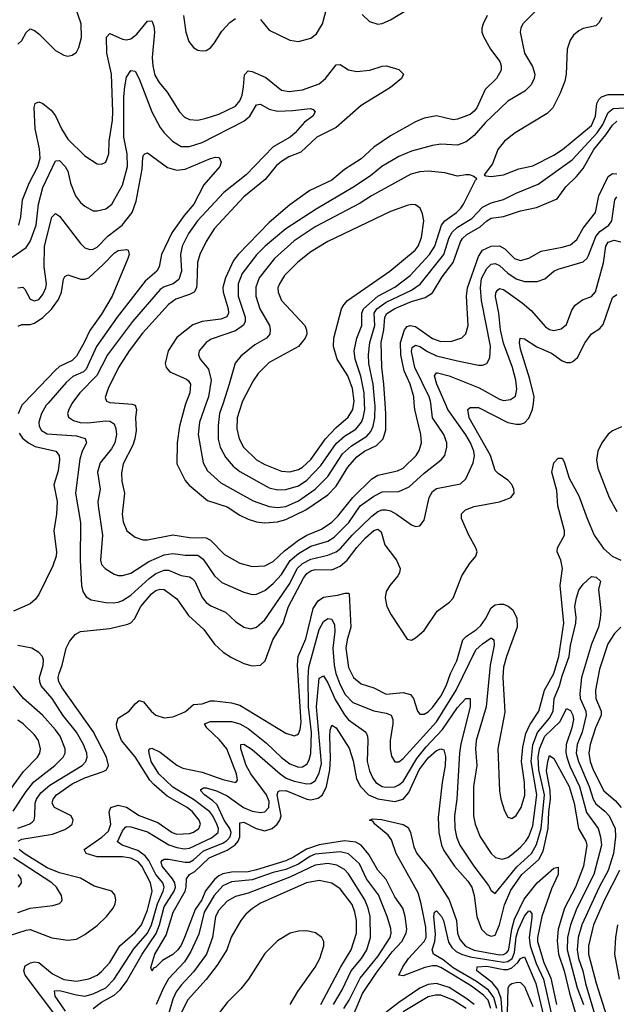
# Model space of a CAD drawing. Header units: inches. Extents: x 1308407 to 1441228, y 959628 to 1036311.
# Tile 661 of 729: x 1422599 to 1425448, y 997131 to 1001830. Entities that reach past the tile are written whole.
import ezdxf

# ---------------------------------------------------------------- set-up
doc = ezdxf.new("R2010")
doc.units = ezdxf.units.IN
doc.header["$MEASUREMENT"] = 0
doc.layers.add('B4020', color=7, linetype='Continuous')
doc.layers.add('B4929', color=7, linetype='Continuous')

msp = doc.modelspace()

# ---------------------------------------------------------------- linework, layer by layer
at = {"layer": 'B4020', "color": 5}
for points, elevation in [([(1422590, 1001712.7), (1422608.8, 1001731.2), (1422630, 1001769.1), (1422650, 1001786.5), (1422670, 1001778.7), (1422690, 1001763), (1422770, 1001683.8), (1422810, 1001661.3), (1422830, 1001656.5), (1422850, 1001660.3), (1422870, 1001675.3), (1422882.4, 1001697.6), (1422894.3, 1001745.7), (1422892.5, 1001810), (1422844.8, 1001950)], 2820), ([(1423750, 1001831.7), (1423790, 1001779.8), (1423890, 1001733.2), (1423930, 1001726.3), (1423990, 1001741.4), (1424017.1, 1001762.9), (1424045.8, 1001810), (1424071.7, 1001910)], 2820), ([(1424234.6, 1001854.6), (1424270, 1001822.3), (1424310, 1001808.9), (1424330, 1001811.4), (1424370, 1001829.2), (1424520, 1001920.1)], 2820), ([(1425081.3, 1001890), (1425002.3, 1001810), (1424992.4, 1001790), (1424989, 1001770), (1425010.2, 1001670), (1425047.5, 1001607.5), (1425059.4, 1001570), (1425056.6, 1001550), (1425041.3, 1001518.7), (1425011.1, 1001488.9), (1424930, 1001440.7), (1424822.2, 1001337.8), (1424770, 1001277.2), (1424732, 1001248), (1424690, 1001231.9), (1424610, 1001236.1), (1424570, 1001229.3), (1424470, 1001202.5), (1424410, 1001177.7), (1424328.5, 1001130), (1424274.9, 1001085.1), (1424190.1, 1001029.9), (1424014.7, 1000925.3), (1423870, 1000832.5), (1423772.2, 1000750), (1423730, 1000707.5), (1423661.2, 1000618.8), (1423641.9, 1000570), (1423642.5, 1000510), (1423676.2, 1000410), (1423675.7, 1000390), (1423667.3, 1000372.7), (1423630, 1000345.8), (1423514.3, 1000305.7), (1423490, 1000289.8), (1423456.9, 1000250), (1423452.6, 1000230), (1423460.8, 1000210), (1423501.7, 1000161.7), (1423512.9, 1000110), (1423500.3, 1000030), (1423489.8, 1000000)], 2840), ([(1422594.6, 1000850), (1422604.4, 1000890), (1422612.1, 1000970), (1422645, 1001050), (1422685.7, 1001130), (1422696.6, 1001170), (1422694.5, 1001214.5), (1422673, 1001310), (1422668.7, 1001411.3), (1422673.6, 1001430), (1422690, 1001437.8), (1422710, 1001430.1), (1422750, 1001398.4), (1422770.7, 1001370.7), (1422799.2, 1001310), (1422830, 1001259.8), (1422910, 1001180.7), (1422970, 1001142.3), (1422990, 1001140.3), (1423010, 1001150.4), (1423025.7, 1001190), (1423026.2, 1001250), (1423042.4, 1001350), (1423044.2, 1001390), (1423038.3, 1001570), (1423016, 1001670), (1423013.9, 1001746.1), (1423030, 1001764.6), (1423090, 1001737), (1423110, 1001733.4), (1423130, 1001738.3), (1423158.6, 1001761.4), (1423210, 1001822.8), (1423230, 1001825.3), (1423239.1, 1001799.1), (1423242.4, 1001770), (1423232.4, 1001650), (1423234.6, 1001610), (1423245.2, 1001565.2), (1423265.2, 1001530), (1423303.7, 1001483.7), (1423362.3, 1001390), (1423385.7, 1001365.7), (1423410, 1001353.5), (1423450, 1001350.9), (1423490, 1001359.5), (1423550, 1001379.3), (1423630, 1001417.6), (1423650, 1001442.7), (1423661.1, 1001470), (1423668.8, 1001510), (1423672.5, 1001567.5), (1423690, 1001586.5), (1423710, 1001583.2), (1423774.3, 1001554.4), (1423850, 1001494.4), (1423886.8, 1001486.8), (1423950, 1001495), (1424030, 1001524.2), (1424059.6, 1001550), (1424110, 1001614.7), (1424130, 1001616.5), (1424170.1, 1001590.1), (1424210, 1001582.3), (1424271.2, 1001588.8), (1424330, 1001608.5), (1424350.2, 1001610.2), (1424410, 1001592), (1424432.2, 1001570), (1424423.1, 1001550), (1424370, 1001506), (1424230, 1001419.9), (1424110, 1001315.2), (1424018.8, 1001270), (1423942.2, 1001197.8), (1423884.9, 1001175.1), (1423850, 1001153.9), (1423826.2, 1001133.8), (1423772, 1001068), (1423670, 1000985), (1423528, 1000832), (1423490, 1000770.8), (1423459.8, 1000710), (1423448, 1000672), (1423445.9, 1000570), (1423443.4, 1000550), (1423433.1, 1000530), (1423410, 1000517.8), (1423344.2, 1000495.9), (1423310, 1000470.4), (1423185.7, 1000334.3), (1423121.5, 1000250), (1423070.6, 1000170), (1423021.6, 1000070), (1423007.6, 1000027.6), (1423013.7, 1000010), (1423030, 1000003), (1423074.9, 1000000)], 2780), ([(1424831.1, 1001850), (1424812.3, 1001810), (1424805.5, 1001790), (1424806.7, 1001770), (1424814.5, 1001750), (1424848.1, 1001690), (1424891.3, 1001630), (1424899.2, 1001610), (1424898.6, 1001590), (1424876.4, 1001550), (1424822.2, 1001497.8), (1424781.9, 1001410), (1424770, 1001394.2), (1424750, 1001377.3), (1424690, 1001354.8), (1424670, 1001352.7), (1424590, 1001371.9), (1424530, 1001360.2), (1424490, 1001342.4), (1424370, 1001275.9), (1424290, 1001221.1), (1424230, 1001166.8), (1424150, 1001114.4), (1424090, 1001063.9), (1423985.4, 1001014.6), (1423890, 1000947.2), (1423790, 1000862.2), (1423641.9, 1000710), (1423619.6, 1000680.4), (1423581.5, 1000598.5), (1423570, 1000552), (1423571.3, 1000530), (1423595.4, 1000450), (1423596.6, 1000430), (1423588.1, 1000411.9), (1423559.8, 1000400.2), (1423470, 1000389.9), (1423426.7, 1000373.3), (1423350, 1000313.2), (1423307.9, 1000250), (1423293.8, 1000190), (1423298, 1000170), (1423316.9, 1000150), (1423395.1, 1000115.1), (1423406, 1000106), (1423414.4, 1000090), (1423411, 1000050), (1423392.5, 1000000)], 2820), ([(1423381.2, 1001850), (1423393.4, 1001770), (1423406.3, 1001726.3), (1423430, 1001696.9), (1423450, 1001685.2), (1423470, 1001681.2), (1423490, 1001683.9), (1423510, 1001696.5), (1423530, 1001720.2), (1423564.2, 1001775.8), (1423602.9, 1001817.1), (1423630, 1001835.5)], 2820), ([(1425378.7, 1001841.3), (1425364.8, 1001815.2), (1425350, 1001801.1), (1425290, 1001788), (1425270, 1001777.6), (1425244.2, 1001755.8), (1425227.8, 1001732.2), (1425213.4, 1001690), (1425209.2, 1001570), (1425202.7, 1001537.3), (1425180.3, 1001479.7), (1425144.4, 1001410), (1425117.5, 1001382.5), (1424964.6, 1001290), (1424914, 1001250), (1424882.8, 1001210), (1424857.1, 1001142.9), (1424818, 1001090), (1424824.9, 1001084.9), (1424850, 1001081.6), (1424909, 1001090), (1424982.4, 1001117.6), (1425050, 1001132.7), (1425150, 1001183), (1425191.8, 1001210), (1425330, 1001325.8), (1425348.6, 1001370), (1425355.5, 1001430), (1425364.9, 1001450), (1425377.5, 1001462.5), (1425410, 1001473.6), (1425510, 1001473.2)], 2860), ([(1422563.3, 1000696.7), (1422630, 1000743), (1422650, 1000771), (1422677.6, 1000850), (1422689.2, 1000950), (1422709.9, 1001030), (1422770, 1001156), (1422790, 1001158), (1422816.3, 1001130), (1422830, 1001106.7), (1422841.6, 1001050), (1422866.4, 1000990), (1422890, 1000958.4), (1422910, 1000940.2), (1422950, 1000918), (1422970, 1000917.2), (1423010, 1000927.3), (1423038.8, 1000950), (1423090, 1001040.2), (1423114.2, 1001130), (1423112.5, 1001190), (1423096.7, 1001270), (1423097.1, 1001462.9), (1423100.6, 1001510), (1423110, 1001555.5), (1423130, 1001588.2), (1423150, 1001583.8), (1423170, 1001547.4), (1423230.1, 1001390), (1423270, 1001316.3), (1423290, 1001289.4), (1423329.4, 1001250), (1423370, 1001224.3), (1423410, 1001225.5), (1423470, 1001244.6), (1423670, 1001345.5), (1423698.3, 1001370), (1423730, 1001423.9), (1423750, 1001427.6), (1423790, 1001402.4), (1423830, 1001393.1), (1423903.7, 1001396.3), (1423987.1, 1001407.1), (1424000.9, 1001400.9), (1424010.3, 1001390.3), (1423999.5, 1001370), (1423958.9, 1001341.1), (1423915, 1001290), (1423890.2, 1001270), (1423810, 1001223.4), (1423681.5, 1001090), (1423574, 1001006), (1423448.3, 1000870), (1423404.9, 1000810), (1423375.9, 1000750), (1423367.4, 1000710), (1423372.1, 1000630), (1423358.9, 1000590), (1423332, 1000570), (1423290, 1000555.9), (1423270, 1000541.8), (1423138.3, 1000390), (1423018.3, 1000230), (1422967.3, 1000132.7), (1422886.2, 1000050), (1422856, 1000010), (1422850.3, 1000000)], 2760), ([(1424295.1, 1000000), (1424287, 1000090), (1424267, 1000190), (1424264.8, 1000230), (1424271.1, 1000290), (1424294.4, 1000370), (1424292.5, 1000430), (1424304.1, 1000450), (1424350, 1000481.4), (1424470, 1000538.6), (1424512, 1000568), (1424624.6, 1000710), (1424650.8, 1000790), (1424664.3, 1000815.7), (1424690, 1000839.7), (1424758, 1000882), (1424810, 1000935.3), (1424850, 1000955.3), (1424910, 1000971.4), (1424970, 1001001.9), (1425075.1, 1001044.9), (1425238.2, 1001161.8), (1425356.6, 1001290), (1425384, 1001330), (1425410, 1001387), (1425433.4, 1001406.6), (1425490, 1001410.1)], 2840), ([(1424345, 1000000), (1424338.8, 1000090), (1424328, 1000172), (1424326.2, 1000290), (1424338.8, 1000350), (1424342.7, 1000410), (1424352.2, 1000427.8), (1424390, 1000451.7), (1424470, 1000484.4), (1424535.3, 1000504.7), (1424570, 1000526.2), (1424617.1, 1000602.9), (1424669.1, 1000670.9), (1424704.1, 1000770), (1424714, 1000786), (1424735.1, 1000804.9), (1424797.9, 1000842.1), (1424830, 1000870.5), (1424850, 1000882.4), (1424910, 1000891.2), (1424990, 1000918.3), (1425066.6, 1000933.4), (1425165.1, 1000974.9), (1425207.1, 1001032.9), (1425258.4, 1001081.6), (1425290, 1001119.3), (1425340.3, 1001210), (1425399, 1001281), (1425430, 1001326.9), (1425450, 1001345.4)], 2820), ([(1422590, 1000551.1), (1422613.7, 1000553.7), (1422624, 1000544), (1422650, 1000496.5), (1422670, 1000488.8), (1422690, 1000494.5), (1422710, 1000518), (1422724.2, 1000550), (1422727.4, 1000570), (1422716.3, 1000650), (1422717.9, 1000750), (1422752.4, 1000887.6), (1422770, 1000904.9), (1422790, 1000892.3), (1422890, 1000761.2), (1422910, 1000741.5), (1422933.6, 1000733.6), (1422950, 1000735.1), (1422970, 1000745.1), (1423021.2, 1000798.8), (1423088.8, 1000850), (1423135.9, 1000910), (1423155.7, 1000964.3), (1423183.5, 1001116.5), (1423187.6, 1001172.4), (1423190, 1001184), (1423197.2, 1001190), (1423210, 1001194.9), (1423305, 1001125), (1423350, 1001111.3), (1423390, 1001116.4), (1423510, 1001168.2), (1423533.6, 1001173.6), (1423552.1, 1001172), (1423562, 1001150), (1423554.9, 1001130), (1423478.6, 1001041.4), (1423431.6, 1000950), (1423384.6, 1000895.4), (1423326.6, 1000813.4), (1423275.8, 1000710), (1423266.1, 1000650), (1423254.6, 1000630), (1423197.9, 1000582.1), (1423065.5, 1000410), (1422966.1, 1000270), (1422917.5, 1000162.5), (1422904.1, 1000150), (1422853.6, 1000126.4), (1422821.8, 1000098.2), (1422735.3, 1000000)], 2740), ([(1424245.8, 1000000), (1424244, 1000050), (1424228.5, 1000128.5), (1424200.5, 1000210), (1424195.9, 1000250), (1424208.7, 1000310), (1424232.5, 1000370), (1424232.6, 1000430), (1424240.7, 1000450), (1424310, 1000510.4), (1424390, 1000554.1), (1424463.2, 1000610), (1424555.5, 1000710), (1424581, 1000750), (1424614, 1000850), (1424630.2, 1000869.8), (1424685.6, 1000910), (1424706.3, 1000930), (1424718.8, 1000950), (1424775.1, 1001064.9), (1424782, 1001070), (1424764.1, 1001084.1), (1424749.6, 1001089.6), (1424730, 1001089.7), (1424690, 1001082.7), (1424630, 1001099.4), (1424550, 1001106.5), (1424510, 1001103.8), (1424467.3, 1001092.7), (1424278.8, 1000990), (1424225, 1000955), (1424010, 1000841.3), (1423910, 1000774.8), (1423816.8, 1000690), (1423742.1, 1000597.9), (1423726.5, 1000553.5), (1423726.5, 1000510), (1423746.3, 1000450), (1423791.4, 1000370), (1423796.1, 1000350), (1423793.8, 1000330), (1423777.6, 1000310), (1423722.4, 1000277.6), (1423655.5, 1000224.5), (1423628.5, 1000191.5), (1423600.3, 1000090), (1423570.4, 1000000)], 2860), ([(1424483.5, 1000000), (1424480.7, 1000030), (1424463.2, 1000090), (1424435, 1000155), (1424419.4, 1000230), (1424417.9, 1000290), (1424436.6, 1000350), (1424450, 1000365.5), (1424464, 1000370), (1424490, 1000366.3), (1424570, 1000308.3), (1424610, 1000294.7), (1424663.4, 1000296.6), (1424710, 1000312.2), (1424730, 1000330.4), (1424740.8, 1000370), (1424732.1, 1000510), (1424737.1, 1000550), (1424790, 1000700.1), (1424809.9, 1000730), (1424850, 1000749.4), (1424890.6, 1000750.6), (1424916.7, 1000736.7), (1424962.2, 1000690), (1424990, 1000680.9), (1425030, 1000692), (1425090, 1000726.1), (1425190, 1000744.5), (1425230, 1000756.4), (1425259.2, 1000780.8), (1425290, 1000834.8), (1425348.8, 1000910), (1425364.8, 1000990), (1425410, 1001081.4), (1425430, 1001096.6), (1425450, 1001095.2)], 2780), ([(1424562.7, 1000000), (1424561.6, 1000010), (1424555.3, 1000030), (1424486.5, 1000170), (1424470, 1000246.6), (1424474, 1000266), (1424490, 1000276.4), (1424510, 1000270.1), (1424546.1, 1000246.1), (1424590, 1000226.2), (1424690, 1000201.9), (1424790, 1000181.9), (1424810, 1000181.6), (1424830, 1000188.9), (1424843.8, 1000216.2), (1424847.3, 1000272.7), (1424805, 1000490), (1424799.9, 1000550), (1424805, 1000595), (1424830, 1000642.8), (1424850, 1000663.2), (1424870, 1000667.1), (1424890, 1000657.1), (1424930, 1000620.3), (1424970, 1000593), (1425010, 1000580.1), (1425070, 1000580.5), (1425106.7, 1000593.3), (1425149.8, 1000630), (1425170, 1000640.1), (1425290, 1000674.8), (1425308.6, 1000691.4), (1425315.6, 1000704.4), (1425350, 1000795.3), (1425370, 1000818.5), (1425411.9, 1000850), (1425426.4, 1000870), (1425440.5, 1000970), (1425450, 1000985.2)], 2760), ([(1424194.3, 1000000), (1424195.8, 1000010), (1424188.8, 1000070), (1424166.2, 1000130), (1424115.4, 1000210), (1424097.5, 1000270), (1424099.3, 1000310), (1424136.3, 1000450), (1424146.5, 1000470), (1424165.3, 1000490), (1424367.4, 1000630), (1424487.3, 1000730), (1424502.1, 1000750), (1424517.3, 1000790), (1424528.8, 1000870), (1424523, 1000903), (1424511, 1000930), (1424490, 1000946), (1424470, 1000948.7), (1424450, 1000944.1), (1424370, 1000914.3), (1424070, 1000771.1), (1423990, 1000721.5), (1423927.5, 1000672.5), (1423863.9, 1000610), (1423839.4, 1000570), (1423832.7, 1000550), (1423832.8, 1000530), (1423850.1, 1000490.1), (1423960.3, 1000370), (1423968.9, 1000350), (1423970.3, 1000330), (1423962.6, 1000310), (1423930.3, 1000270), (1423790, 1000194.6), (1423738.1, 1000141.9), (1423713.5, 1000106.5), (1423663.8, 1000010), (1423660.6, 1000000)], 2880), ([(1424630.5, 1000000), (1424591.9, 1000090), (1424580.2, 1000130), (1424590, 1000144.7), (1424595, 1000144.9), (1424649.9, 1000130.1), (1424793.4, 1000073.4), (1424890, 1000018.4), (1424910, 1000012.5), (1424943.1, 1000016.9), (1424966.2, 1000033.8), (1424973.8, 1000066.2), (1424968.1, 1000110), (1424951.8, 1000170), (1424910, 1000285.8), (1424895.7, 1000350), (1424886.5, 1000430), (1424871.4, 1000508.6), (1424873.5, 1000526.5), (1424880.6, 1000539.4), (1424890, 1000547.8), (1424910, 1000542.2), (1424998.6, 1000478.6), (1425041.9, 1000441.9), (1425110, 1000363.8), (1425130, 1000352), (1425150, 1000347), (1425185, 1000355), (1425210, 1000376), (1425235.9, 1000444.1), (1425251.7, 1000468.3), (1425286.5, 1000493.5), (1425330, 1000508.3), (1425348.8, 1000531.2), (1425387.2, 1000670), (1425398.7, 1000750), (1425410, 1000768.6), (1425437.3, 1000777.3), (1425470.6, 1000770.6)], 2740), ([(1422592.6, 1000367.4), (1422610, 1000375.1), (1422650, 1000375.7), (1422670, 1000382.1), (1422710.5, 1000409.5), (1422751.2, 1000448.8), (1422784.6, 1000495.4), (1422799.2, 1000530), (1422808.2, 1000591.8), (1422814.9, 1000605.1), (1422830, 1000613.1), (1422891, 1000591), (1422910, 1000591), (1422930, 1000598.5), (1422998.7, 1000661.3), (1423050, 1000716.5), (1423070, 1000728.9), (1423110, 1000733.4), (1423118, 1000730), (1423121.6, 1000710), (1423116.1, 1000690), (1423041.1, 1000510), (1422990, 1000425.2), (1422933.6, 1000346.4), (1422907.8, 1000290), (1422870, 1000224.2), (1422850, 1000203.6), (1422790, 1000174.9), (1422770, 1000157.6), (1422619.7, 1000000)], 2720), ([(1425052.6, 1000000), (1425056.4, 1000030), (1425035.2, 1000115.2), (1424990, 1000258.4), (1424985.9, 1000290), (1424989.8, 1000310.2), (1425010, 1000306.7), (1425068.2, 1000268.2), (1425138.4, 1000238.4), (1425190, 1000202.3), (1425210, 1000194.2), (1425230, 1000193.8), (1425241.4, 1000198.6), (1425262.2, 1000217.8), (1425299.2, 1000290), (1425329, 1000331), (1425370, 1000356.9), (1425384.9, 1000375.1), (1425430, 1000504.9), (1425450, 1000518.9)], 2720)]:
    msp.add_lwpolyline(points, dxfattribs=dict(at, elevation=elevation))
at = {"layer": 'B4929', "color": 5}
for points, elevation in [([(1422619.7, 1000000), (1422610.2, 999990), (1422591.7, 999948.3)], 2720), ([(1422592.6, 997910), (1422610, 997919.2), (1422756.5, 997943.5), (1422814.9, 997965.1), (1422839.2, 997980.8), (1422849.8, 997990), (1422854.6, 998010), (1422845.3, 998030), (1422764.9, 998070), (1422754.6, 998090), (1422759.4, 998110), (1422775.4, 998130), (1422850, 998182.6), (1422910, 998211.7), (1422998.7, 998241.3), (1423013.2, 998250), (1423023, 998270), (1423013.8, 998310), (1422950, 998432.2), (1422801.6, 998641.6), (1422786.6, 998670), (1422783.8, 998690), (1422787.7, 998710), (1422802.2, 998750), (1422820.8, 998830), (1422837.6, 998862.4), (1422864.8, 998895.2), (1422890, 998910.6), (1423030, 998924.6), (1423115.7, 998944.3), (1423130, 998952), (1423147.5, 998970), (1423177.9, 999030), (1423228.2, 999090), (1423250, 999105.6), (1423270, 999112.6), (1423290, 999111.3), (1423350, 999066.5), (1423405.8, 998985.8), (1423479.1, 998919.1), (1423530, 998850.2), (1423571.5, 998811.5), (1423610, 998786.7), (1423670, 998757.5), (1423710, 998746), (1423750, 998749.3), (1423772.2, 998770), (1423808.2, 998870), (1423857.8, 998950), (1423883.4, 999030), (1423954.7, 999165.3), (1423970, 999186.6), (1423990, 999199.9), (1424010, 999206.1), (1424090, 999204.7), (1424130, 999222.4), (1424163.1, 999250), (1424208.5, 999311.5), (1424250, 999356.9), (1424290, 999392), (1424310, 999398), (1424325.3, 999385.3), (1424343, 999323), (1424399.4, 999250), (1424416.3, 999210), (1424413.2, 999190), (1424405, 999175), (1424367.1, 999130), (1424350, 999101.6), (1424344.8, 999070), (1424351.8, 999030), (1424372.7, 998990), (1424450, 998874), (1424470, 998869.1), (1424490, 998879.6), (1424530, 998915.2), (1424592.5, 999007.5), (1424652.1, 999050), (1424670, 999069), (1424710, 999175.8), (1424746.5, 999233.5), (1424777.2, 999270), (1424783.1, 999290), (1424776.8, 999310), (1424743.4, 999370), (1424709.8, 999450), (1424708.4, 999471.6), (1424727.8, 999490), (1424770, 999506.2), (1424890, 999529), (1424920.4, 999539.6), (1424944.7, 999550), (1424959.8, 999570), (1424958.8, 999590), (1424950, 999611), (1424930, 999632.7), (1424883.8, 999663.8), (1424870, 999679.1), (1424847.7, 999750), (1424746.2, 999930), (1424738.7, 999970), (1424750, 999978.5), (1424790, 999978.6), (1424930, 999907.4), (1424970, 999898.9), (1424990, 999899.3), (1425010, 999906.7), (1425030, 999928), (1425048.8, 999970), (1425052.6, 1000000)], 2720), ([(1422735.3, 1000000), (1422726.4, 999990), (1422703.5, 999950), (1422690.1, 999910), (1422691.9, 999890), (1422703.2, 999870), (1422730, 999853.7), (1422870, 999844.5), (1422911.3, 999831.3), (1422917.2, 999817.2), (1422918.3, 999810), (1422897.3, 999770), (1422886.7, 999733.4), (1422865.1, 999570), (1422889.6, 999430), (1422888.8, 999250), (1422894.8, 999130), (1422901.4, 999101.4), (1422916.3, 999076.3), (1422941.2, 999061.2), (1423010, 999048.2), (1423046.7, 999046.7), (1423070, 999050.7), (1423090, 999058.4), (1423130, 999084.2), (1423217, 999163), (1423250, 999187.1), (1423290, 999202.9), (1423310, 999202.5), (1423370, 999177.9), (1423410, 999171.2), (1423423.4, 999163.4), (1423435.1, 999150), (1423470, 999073), (1423490, 999047.8), (1423512.4, 999032.4), (1423582.8, 999002.8), (1423630, 998957.1), (1423670, 998930.2), (1423703.5, 998923.5), (1423730, 998930.2), (1423770, 998965.5), (1423890, 999138.4), (1423924.1, 999210), (1423950, 999235.4), (1423990, 999255.9), (1424070, 999273.9), (1424110, 999289.7), (1424132.6, 999307.4), (1424186.8, 999370), (1424280.2, 999459.8), (1424310, 999482.2), (1424330, 999490.5), (1424350, 999491.4), (1424370, 999485.4), (1424399.1, 999470), (1424470, 999419.3), (1424490, 999410.6), (1424510, 999414.8), (1424530, 999441), (1424554.4, 999550), (1424570, 999577.7), (1424590, 999592.5), (1424704.4, 999615.6), (1424730, 999638), (1424765, 999715), (1424770.8, 999749.2), (1424768, 999770), (1424752.3, 999810), (1424730, 999849.3), (1424643.4, 999970), (1424630.5, 1000000)], 2740), ([(1422850.3, 1000000), (1422833.2, 999970), (1422828.2, 999950), (1422833.1, 999933.1), (1422856.7, 999916.7), (1422888.3, 999908.3), (1422925.5, 999905.5), (1423010, 999915.2), (1423030, 999913.4), (1423050, 999901.3), (1423059, 999879), (1423061.5, 999850), (1423053.6, 999810), (1423037.8, 999782.2), (1422984.3, 999715.7), (1422971.2, 999670), (1422984.2, 999590), (1422973.2, 999530), (1422973.9, 999510), (1422995.2, 999370), (1422985, 999250), (1422990.1, 999230.1), (1423008, 999210), (1423050, 999184.1), (1423070, 999177.6), (1423090, 999177.2), (1423130, 999188.4), (1423216.2, 999243.8), (1423290, 999276.2), (1423330, 999282.9), (1423390, 999274.4), (1423450, 999274.2), (1423475.8, 999255.8), (1423530, 999175.6), (1423564.4, 999144.4), (1423670, 999097.3), (1423710, 999087.3), (1423730, 999088), (1423770, 999105), (1423810, 999139.1), (1423850, 999182.5), (1423891.2, 999248.8), (1423930, 999283.1), (1423990, 999316.7), (1424070, 999340.7), (1424100.4, 999359.6), (1424171.1, 999430), (1424225.4, 999510), (1424290, 999556.4), (1424330, 999577.2), (1424410, 999578), (1424459.3, 999600.7), (1424530, 999666.3), (1424612.7, 999730), (1424629.3, 999750.7), (1424639.5, 999790), (1424638.8, 999810), (1424624.7, 999850), (1424570.4, 999930), (1424562.7, 1000000)], 2760), ([(1423074.9, 1000000), (1423135.9, 999995.9), (1423150.2, 999990), (1423157.5, 999970), (1423152.2, 999930), (1423154.8, 999870), (1423149.2, 999830), (1423139.9, 999800.1), (1423094, 999710), (1423085.3, 999665.3), (1423087.5, 999627.5), (1423099.8, 999570), (1423088.1, 999470), (1423092.8, 999432.8), (1423110.8, 999390.8), (1423150, 999360.2), (1423187.1, 999347.1), (1423210, 999347.2), (1423330, 999372.1), (1423410, 999359.4), (1423490, 999356.8), (1423510, 999345.3), (1423577.1, 999277.1), (1423650, 999237), (1423710, 999219.8), (1423770, 999223.3), (1423810, 999244.3), (1423864.3, 999295.7), (1423930, 999346.1), (1423970, 999369.5), (1424041, 999399), (1424090, 999432.2), (1424119.1, 999460.9), (1424190, 999550.4), (1424280.5, 999639.5), (1424310, 999655.6), (1424403.6, 999676.4), (1424430.8, 999689.2), (1424492.1, 999750), (1424506.8, 999773.2), (1424518.1, 999810), (1424514.4, 999850), (1424486.2, 999970), (1424483.5, 1000000)], 2780), ([(1423392.5, 1000000), (1423388.8, 999990), (1423362.1, 999890), (1423351.2, 999810), (1423350.2, 999710), (1423390.1, 999630), (1423408.3, 999608.3), (1423496, 999536), (1423590, 999504.4), (1423650, 999465.6), (1423690, 999446.1), (1423730, 999433.4), (1423770, 999429.1), (1423830, 999433.9), (1423870, 999444.2), (1423965.7, 999490), (1424070, 999562.2), (1424110, 999604.4), (1424165.8, 999694.3), (1424210, 999743.9), (1424246.5, 999770), (1424302.7, 999797.3), (1424335.6, 999830), (1424347.7, 999872.3), (1424348.3, 999950), (1424345, 1000000)], 2820), ([(1423489.8, 1000000), (1423458.2, 999910), (1423451.1, 999850), (1423475.7, 999715.7), (1423496.9, 999676.9), (1423559.3, 999619.3), (1423714.2, 999534.2), (1423790, 999505.9), (1423830, 999502), (1423870, 999507.1), (1423930, 999534.2), (1424009.5, 999590), (1424070, 999649.1), (1424141.2, 999758.8), (1424184, 999796), (1424257.7, 999842.3), (1424275.5, 999864.5), (1424287.1, 999890), (1424295.4, 999930), (1424296, 999990), (1424295.1, 1000000)], 2840), ([(1423570.4, 1000000), (1423553.8, 999950), (1423546.9, 999893.1), (1423547.3, 999827.3), (1423556.8, 999790), (1423582.8, 999742.8), (1423619.4, 999699.4), (1423650, 999674.1), (1423790, 999596.1), (1423830, 999586), (1423870, 999588.4), (1423930, 999605.5), (1423970, 999631.7), (1424037.4, 999702.6), (1424110, 999808), (1424150, 999842.1), (1424204, 999876), (1424231.4, 999908.6), (1424240.1, 999930), (1424246.9, 999970), (1424245.8, 1000000)], 2860), ([(1423660.6, 1000000), (1423638, 999930), (1423636.9, 999876.9), (1423647.8, 999830), (1423667.6, 999790), (1423730.2, 999730), (1423770, 999706.7), (1423850, 999675), (1423890, 999672.3), (1423930, 999682.7), (1423950, 999694.3), (1423990, 999731.4), (1424059.1, 999830), (1424110, 999883), (1424167.5, 999932.5), (1424189.9, 999970.1), (1424194.3, 1000000)], 2880), ([(1425473.2, 999886.8), (1425430, 999868.2), (1425410, 999852.3), (1425379.4, 999810), (1425359.6, 999770), (1425354.4, 999730), (1425360.8, 999690), (1425413.9, 999550), (1425450, 999482.2)], 2720), ([(1422596.7, 999856.7), (1422612.7, 999832.7), (1422641.4, 999810), (1422673.3, 999793.3), (1422771.5, 999771.5), (1422788.1, 999750), (1422789.5, 999730), (1422783.6, 999676.4), (1422762.2, 999610), (1422778.5, 999530), (1422775, 999470), (1422762.5, 999390), (1422775.1, 999290), (1422774, 999270), (1422757.2, 999222.8), (1422690, 999086.6), (1422675.1, 999064.9), (1422650, 999042.4), (1422570, 999007.4)], 2720), ([(1422777.1, 997070), (1422625.3, 997270), (1422619.2, 997290), (1422625.9, 997314.1), (1422650.7, 997329.3), (1422670, 997333.1), (1422690, 997330.1), (1422756.3, 997276.3), (1422810, 997249.5), (1422870, 997241.1), (1422930, 997252.4), (1422970, 997269.6), (1422990, 997286.6), (1423030.3, 997330), (1423077.1, 997410), (1423150, 997473.6), (1423180.7, 997510), (1423210, 997579.2), (1423232.3, 997670), (1423223.9, 997710), (1423182.6, 997790), (1423164.6, 997810), (1423130, 997828.2), (1423090, 997834.4), (1422970, 997834.5), (1422916.5, 997850), (1422907, 997870), (1422992.2, 997927.8), (1423022.7, 997957.3), (1423035.1, 997990), (1423026.3, 998050), (1423034.8, 998070), (1423070, 998081.5), (1423110, 998072), (1423170, 998031.6), (1423259.1, 997999.1), (1423327, 997950), (1423350, 997942.3), (1423410, 997945.7), (1423430, 997952.6), (1423454.9, 997970), (1423462.1, 997990), (1423456.6, 998010), (1423424.6, 998050), (1423399.3, 998070), (1423303.8, 998123.8), (1423239.3, 998179.3), (1423221.2, 998201.2), (1423151.4, 998311.4), (1423085.6, 998390), (1423063.9, 998450), (1423061.2, 998470), (1423070, 998496), (1423121.7, 998530), (1423150, 998564.9), (1423170, 998580.3), (1423190, 998574), (1423226.8, 998530), (1423250, 998511.5), (1423290, 998498.1), (1423330, 998502.2), (1423370, 998518.7), (1423391.1, 998528.9), (1423430, 998562.2), (1423470, 998564.7), (1423510, 998578.4), (1423530, 998579.2), (1423610, 998570.1), (1423650, 998558.6), (1423870, 998424.1), (1423910, 998411.9), (1423922.4, 998417.6), (1423930, 998422.4), (1423937.9, 998442.1), (1423942.8, 998477.2), (1423926.2, 998750), (1423929.2, 998790), (1423965.1, 998874.9), (1424000.7, 999019.3), (1424024, 999056), (1424050, 999074.4), (1424117.1, 999082.9), (1424153.3, 999093.3), (1424170, 999093.5), (1424172.7, 999090), (1424180.2, 998930), (1424162.5, 998870), (1424156.6, 998830), (1424170, 998738.7), (1424193.5, 998690), (1424230, 998659.5), (1424290, 998640.4), (1424350, 998611.7), (1424430, 998618.8), (1424464.9, 998610), (1424479.5, 998590), (1424498.4, 998530), (1424510, 998515.8), (1424515.3, 998515.3), (1424530, 998516.1), (1424550, 998527.3), (1424570, 998546.9), (1424610, 998601.2), (1424635.6, 998650), (1424655.9, 998710), (1424687, 998770), (1424716.1, 998870), (1424732.2, 998887.8), (1424780.8, 998919.2), (1424801.6, 998938.4), (1424823.1, 998970), (1424850, 999023.5), (1424870, 999036.6), (1424890, 999041.3), (1424910, 999039.8), (1424931.5, 999031.5), (1424954.1, 999014.1), (1424974, 998974), (1424975.5, 998930), (1424923.4, 998790), (1424910, 998739.5), (1424907.1, 998690), (1424915.6, 998524.4), (1424882.5, 998350), (1424890.2, 998150), (1424897.2, 998110), (1424913.6, 998053.6), (1424930, 998024.4), (1424950, 998017.6), (1424970, 998032), (1424994.4, 998070), (1425010.7, 998129.3), (1425010.3, 998189.7), (1424996.2, 998290), (1425002.3, 998357.7), (1425016.2, 998423.8), (1425035.1, 998464.9), (1425078.5, 998530), (1425106.1, 998630), (1425150, 998710.2), (1425174, 998790), (1425198, 998950), (1425180.9, 999130), (1425191.4, 999210), (1425183, 999250), (1425166, 999290), (1425167.7, 999310), (1425200.3, 999370), (1425201.5, 999390), (1425169.2, 999510), (1425163.5, 999583.5), (1425139.8, 999670), (1425150, 999714.4), (1425170, 999737.6), (1425177.6, 999737.6), (1425190, 999737.1), (1425199.8, 999719.8), (1425222.7, 999642.7), (1425270, 999558.2), (1425308.6, 999450), (1425343.3, 999370), (1425386.7, 999306.7), (1425429, 999269), (1425470, 999251)], 2680), ([(1422818.4, 997098.4), (1422769.5, 997170), (1422765.6, 997194.4), (1422790, 997196.7), (1422870, 997175.1), (1422910, 997170.1), (1422950, 997180.2), (1423010, 997209.7), (1423049.9, 997250), (1423144.3, 997395.7), (1423209.2, 997470.8), (1423228.7, 997510), (1423257.2, 997610), (1423285.1, 997670), (1423289.6, 997690), (1423283.1, 997710), (1423250, 997750.3), (1423216.3, 997816.3), (1423199.2, 997839.2), (1423164.1, 997864.1), (1423088.2, 997890), (1423066.9, 997906.9), (1423090, 997958.8), (1423104.2, 997975.8), (1423110, 997980.1), (1423130, 997978.1), (1423210, 997953.5), (1423312.2, 997892.2), (1423350, 997878.6), (1423386.7, 997873.3), (1423410, 997876.1), (1423515, 997925), (1423546.3, 997950), (1423548.3, 997970), (1423541.4, 997990), (1423522.3, 998030), (1423507.2, 998050), (1423430, 998108.9), (1423330, 998166.5), (1423263.6, 998230), (1423227.1, 998290), (1423216.8, 998330), (1423216.6, 998343.4), (1423221.2, 998350), (1423230, 998352.7), (1423270, 998334.6), (1423350, 998271.8), (1423378.1, 998258.1), (1423470, 998238.3), (1423570, 998203.9), (1423631.3, 998188.7), (1423639.1, 998201), (1423634.4, 998230), (1423587.8, 998350), (1423553.4, 998393.4), (1423492.4, 998450), (1423482, 998470), (1423510, 998480.2), (1423610, 998480.5), (1423650, 998470.1), (1423690, 998447.2), (1423777.7, 998377.7), (1423850, 998308.1), (1423890, 998279.1), (1423930, 998262.7), (1423950, 998264.1), (1423970, 998276.8), (1423982.1, 998297.9), (1423990, 998328.2), (1423992.5, 998427.5), (1423978, 998550), (1423976.4, 998690), (1423979.9, 998739.9), (1424030, 998919.7), (1424050, 998958.3), (1424070, 998972.4), (1424090, 998969), (1424102, 998942), (1424104.4, 998910), (1424095.3, 998830), (1424100.8, 998750), (1424108.5, 998710), (1424130, 998655.9), (1424153.6, 998610), (1424190, 998571), (1424290, 998532.1), (1424350, 998519.8), (1424372.8, 998510), (1424381.4, 998490), (1424381.8, 998470), (1424367.9, 998390), (1424367.6, 998350), (1424374.5, 998314.5), (1424390, 998288), (1424410, 998288.5), (1424430, 998304.6), (1424590, 998478.6), (1424682.8, 998630), (1424777.9, 998822.1), (1424810, 998851.6), (1424850, 998879.3), (1424863.6, 998870), (1424864.3, 998844.3), (1424845.5, 998750), (1424826.4, 998550), (1424778.9, 998390), (1424776.3, 998350), (1424782.2, 998270), (1424766.7, 998170), (1424766, 998030), (1424774.7, 997990), (1424798.5, 997930), (1424850, 997850.2), (1424871.9, 997831.9), (1424903.4, 997823.4), (1424930, 997831.5), (1424950, 997845.8), (1424990, 997879.9), (1425016.8, 997910), (1425030, 997931.6), (1425050, 997982.9), (1425069, 998130), (1425040.9, 998290), (1425050.1, 998369.9), (1425072.7, 998427.3), (1425130, 998496.9), (1425146.9, 998530), (1425151.9, 998590), (1425177.2, 998650), (1425190, 998698.6), (1425223.2, 998790), (1425230, 998843.1), (1425254.8, 998950), (1425257, 998977), (1425250.6, 999030), (1425257.5, 999070), (1425270, 999108), (1425290, 999135.5), (1425330, 999173), (1425351.3, 999170), (1425372.7, 999150), (1425363.8, 999110), (1425374, 999010), (1425371.5, 998971.5), (1425363, 998930), (1425330.1, 998849.9), (1425282.4, 998690), (1425273.6, 998613.6), (1425275.3, 998590), (1425302.7, 998530), (1425304.9, 998510), (1425285.8, 998430), (1425260.6, 998370), (1425256.8, 998330), (1425267.4, 998290), (1425317.9, 998170), (1425337.2, 998110), (1425350, 998086.9), (1425393.3, 998053.3), (1425413.8, 998030), (1425442, 997970), (1425444.7, 997930), (1425434.8, 997850), (1425408.9, 997770), (1425365.6, 997690), (1425284.3, 997510), (1425266.6, 997450), (1425261.1, 997390), (1425267.8, 997350), (1425287.9, 997290), (1425300.8, 997230), (1425349.1, 997070)], 2660), ([(1425470, 998931.2), (1425439.5, 998900.5), (1425408.3, 998851.7), (1425368.6, 998730), (1425348.4, 998630), (1425350.8, 998590), (1425375.6, 998530), (1425376.1, 998510), (1425349.4, 998450), (1425322.9, 998370), (1425317.8, 998330), (1425322.9, 998290), (1425337.5, 998250), (1425389.4, 998149.4), (1425443.1, 998103.1), (1425471.6, 998070)], 2680), ([(1422590, 997972), (1422644.2, 997990), (1422659.3, 998000.7), (1422668.2, 998010), (1422671.6, 998028.4), (1422673, 998090), (1422679.9, 998110), (1422700.2, 998139.8), (1422742.9, 998177.1), (1422897.4, 998270), (1422914.7, 998290), (1422921.8, 998310), (1422919.4, 998330), (1422904.6, 998370), (1422870.8, 998430), (1422805.7, 998510), (1422754.3, 998590), (1422702.6, 998650), (1422695, 998670), (1422694.2, 998690), (1422711.5, 998750), (1422713.2, 998773.2), (1422708, 998790), (1422691.5, 998810), (1422657, 998830), (1422590, 998843.2)], 2740), ([(1422950, 997110.8), (1422990, 997140.1), (1423050, 997174.7), (1423079.9, 997200.1), (1423110, 997240.3), (1423183.7, 997370), (1423250.7, 997469.3), (1423266.8, 997510), (1423290, 997596.3), (1423337.3, 997670), (1423343.3, 997690), (1423340.2, 997710), (1423329.4, 997729.4), (1423279.7, 997790), (1423274.5, 997810), (1423281.2, 997818.8), (1423290, 997823.6), (1423310, 997823.3), (1423390, 997808.9), (1423410, 997809.2), (1423430, 997820.9), (1423476.4, 997863.6), (1423570, 997900.5), (1423588, 997912), (1423604.4, 997930), (1423609.2, 997950), (1423602, 997970), (1423575.9, 998010), (1423542.1, 998082), (1423522, 998102), (1423481.3, 998130), (1423464.2, 998150), (1423464.7, 998155.3), (1423476.4, 998163.6), (1423490, 998163.7), (1423539.2, 998150), (1423590, 998125.2), (1423668.3, 998070), (1423710, 998053.1), (1423750, 998045.7), (1423770, 998049.6), (1423789.3, 998070), (1423790, 998098.9), (1423778.4, 998130), (1423703.2, 998230), (1423681, 998270), (1423654.9, 998350), (1423656, 998370), (1423670, 998372.5), (1423710, 998346.1), (1423842.4, 998230), (1423872.2, 998210), (1423910, 998195.4), (1423970, 998182.9), (1423990, 998184.2), (1424010, 998197), (1424030, 998234.6), (1424040.4, 998279.6), (1424016.3, 998550), (1424030, 998687), (1424050, 998698.5), (1424070, 998664.8), (1424105.1, 998585.1), (1424150, 998512.3), (1424170, 998488.6), (1424252.2, 998430), (1424260.6, 998410), (1424262, 998390), (1424258.3, 998290), (1424270, 998244.9), (1424285.5, 998210), (1424300.4, 998190), (1424330, 998170.6), (1424347.6, 998167.6), (1424390, 998169.3), (1424410, 998177.5), (1424430, 998194.9), (1424495.9, 998304.1), (1424540.5, 998359.5), (1424617.5, 998442.5), (1424690, 998547.3), (1424730, 998590.2), (1424750, 998590.4), (1424750.5, 998550), (1424705.9, 998374), (1424699.1, 998330), (1424686.7, 998110), (1424675.8, 998030), (1424676.8, 997970), (1424684.5, 997930), (1424701.5, 997890), (1424768.7, 997790), (1424837.9, 997697.9), (1424850, 997673.4), (1424870, 997660.3), (1424973.6, 997786.4), (1425042.5, 997850), (1425066.7, 997893.3), (1425090.1, 997970), (1425105.5, 998130), (1425078.9, 998250), (1425074.7, 998310), (1425081.3, 998350), (1425106.2, 998410), (1425179.5, 998480.5), (1425210, 998542.2), (1425230, 998532.3), (1425240.8, 998510), (1425244, 998490), (1425236.3, 998450), (1425209.2, 998370), (1425207.7, 998332.3), (1425212.1, 998310), (1425226.6, 998266.6), (1425271.8, 998170), (1425306.6, 998046.6), (1425361.1, 997970), (1425373.4, 997930), (1425377.3, 997890), (1425341.7, 997750), (1425260.1, 997590), (1425229.3, 997510), (1425215.3, 997450), (1425212.9, 997390), (1425261.2, 997210), (1425290.9, 997130)], 2640), ([(1422567.5, 998052.5), (1422630, 998146), (1422667.1, 998192.9), (1422766.9, 998270), (1422807, 998310), (1422816, 998330), (1422816.7, 998350), (1422792.1, 998410), (1422770, 998441.2), (1422707.5, 998510), (1422617.2, 998590), (1422569.4, 998649.4)], 2760), ([(1422550, 998150.2), (1422618.2, 998241.8), (1422684.1, 998310), (1422695, 998330), (1422699.1, 998350), (1422688.5, 998390), (1422670, 998416.8), (1422615.3, 998470), (1422590, 998487.4)], 2780), ([(1424180.8, 997050), (1424237, 997183), (1424300.9, 997279.1), (1424378.4, 997381.6), (1424423.4, 997430), (1424444.8, 997470), (1424447.5, 997490), (1424439.8, 997550), (1424428.1, 997590), (1424390, 997643), (1424350, 997726.8), (1424310.2, 997770.2), (1424266.4, 997846.4), (1424230, 997889.9), (1424204.8, 997904.8), (1424150, 997911.6), (1424030, 997891.6), (1423968.3, 997871.7), (1423907.1, 997832.9), (1423870, 997816.1), (1423730, 997771.8), (1423690, 997763.6), (1423610, 997761.1), (1423570, 997753.2), (1423550, 997743.8), (1423530, 997726.3), (1423487.3, 997672.7), (1423468.6, 997630), (1423437.1, 997582.9), (1423386.2, 997450), (1423370, 997412.5), (1423354.6, 997390), (1423330, 997368.7), (1423280.6, 997339.4), (1423250, 997307.6), (1423237.5, 997302.5), (1423229.7, 997289.7), (1423226, 997306), (1423245.3, 997370), (1423299, 997461), (1423331.8, 997570), (1423388.8, 997670), (1423395, 997690), (1423395.2, 997730), (1423410.3, 997749.7), (1423435.9, 997764.1), (1423504.3, 997830), (1423590, 997866), (1423628, 997892), (1423642.9, 997910), (1423650.7, 997930), (1423650, 997996.9), (1423670, 997999.4), (1423729.1, 997969.1), (1423770, 997959.4), (1423805, 997970), (1423829, 997990), (1423841.8, 998010), (1423847.3, 998030), (1423829.4, 998130.6), (1423834, 998146), (1423840.4, 998150), (1423870, 998150.7), (1423970, 998109.4), (1423990, 998106.5), (1424025.2, 998114.8), (1424045.7, 998130), (1424064, 998170), (1424080.6, 998250), (1424083.3, 998303.3), (1424079.5, 998410), (1424081.5, 998438.5), (1424090, 998463.1), (1424110, 998450.2), (1424172.9, 998352.9), (1424192.4, 998292.4), (1424207.5, 998207.5), (1424226, 998170), (1424265, 998130), (1424310, 998110.6), (1424390, 998099), (1424430, 998110.4), (1424457.9, 998142.1), (1424507.6, 998250), (1424550, 998307), (1424590, 998342.8), (1424610.1, 998350.1), (1424624.8, 998344.8), (1424632.8, 998312.8), (1424630.7, 998270), (1424616.8, 998190), (1424597.5, 998022.4), (1424600.4, 997950), (1424613.5, 997890), (1424624.8, 997864.8), (1424676, 997790), (1424739.1, 997719.1), (1424757.7, 997690), (1424769.4, 997650), (1424781.8, 997550), (1424804.2, 997490), (1424830, 997464.4), (1424850, 997456.4), (1424870, 997461.2), (1424890, 997509.4), (1424914.8, 997605.2), (1424944.9, 997675.1), (1424997.9, 997750), (1425078, 997822), (1425098.6, 997861.4), (1425123.6, 997970), (1425126.3, 998050), (1425134.3, 998110), (1425131.8, 998151.8), (1425115.5, 998244.5), (1425121.2, 998290), (1425130, 998318.9), (1425150, 998303.2), (1425223.5, 998170), (1425246.6, 998090), (1425267.9, 997970), (1425302.1, 997910), (1425307.4, 997890), (1425291, 997790), (1425252.7, 997690), (1425200.9, 997590), (1425171.4, 997490), (1425166.3, 997433.7), (1425172, 997370), (1425199.8, 997290), (1425224, 997184), (1425288.5, 996970)], 2620), ([(1424849.5, 997110), (1424836.9, 997150), (1424814.5, 997174.5), (1424756.8, 997216.8), (1424671.3, 997270), (1424610, 997306.4), (1424590, 997313.7), (1424570, 997315), (1424533.7, 997306.3), (1424430, 997266.5), (1424409.4, 997269.4), (1424428.3, 997310), (1424455.6, 997350), (1424531.1, 997430), (1424540.5, 997450), (1424538.6, 997498.6), (1424517.1, 997610), (1424502.2, 997662.2), (1424396.6, 997850), (1424375.4, 997915.4), (1424358.5, 997938.5), (1424295.4, 997990), (1424284.9, 998004.9), (1424269, 998010), (1424283.4, 998016.6), (1424326.5, 998013.5), (1424430, 997988.3), (1424455, 997975), (1424465.6, 997950), (1424481.8, 997881.8), (1424496, 997850), (1424561.2, 997770), (1424650.7, 997630), (1424685.4, 997530), (1424690.3, 997470), (1424700.8, 997440.7), (1424727.9, 997407.9), (1424770, 997389.1), (1424890, 997366.4), (1424910, 997368.1), (1424923.8, 997376.2), (1424932.7, 997387.3), (1424937, 997403), (1424948.7, 997490), (1424962.4, 997537.6), (1425007.8, 997632.2), (1425070.6, 997710), (1425150, 997780.6), (1425170, 997785.3), (1425171.4, 997750), (1425138.6, 997681.4), (1425092.5, 997550), (1425071.8, 997450), (1425072.3, 997430), (1425102.3, 997330), (1425136.1, 997256.1), (1425162, 997130)], 2580), ([(1422550, 997459.3), (1422630, 997485.2), (1422650, 997487.6), (1422752.8, 997447.2), (1422830, 997436.1), (1422870, 997442.3), (1422910, 997463.2), (1422970, 997506.9), (1423014.3, 997550), (1423045.4, 997590), (1423055, 997610), (1423058.3, 997630), (1423053.5, 997653.5), (1423039.7, 997670), (1422954.6, 997694.6), (1422890, 997732.9), (1422790, 997757.4), (1422730, 997781.9), (1422620.1, 997850), (1422597.1, 997870)], 2720), ([(1424147.6, 997110), (1424172.2, 997150), (1424224.4, 997255.6), (1424310, 997358.3), (1424368.1, 997450), (1424373.5, 997470), (1424371.9, 997491.9), (1424353.9, 997550), (1424312.7, 997652.7), (1424256, 997730), (1424221.5, 997801.5), (1424168.8, 997848.8), (1424130, 997858.9), (1424010, 997846.7), (1423984.6, 997835.4), (1423930, 997800), (1423870, 997774.3), (1423810, 997759.1), (1423710, 997725.2), (1423610, 997714.9), (1423570, 997695.5), (1423527.2, 997650), (1423480.6, 997570), (1423454.9, 997465.1), (1423417.1, 997382.9), (1423386.2, 997333.8), (1423310, 997252.5), (1423285.4, 997210), (1423250.9, 997129.1)], 2640), ([(1422590, 997569.1), (1422650, 997589.6), (1422757.9, 997602.1), (1422788.7, 997611.3), (1422798.8, 997621.2), (1422802.6, 997630), (1422799.3, 997650), (1422774.7, 997690), (1422753.5, 997710), (1422570, 997830.5)], 2740), ([(1424098, 997130), (1424139.6, 997200.4), (1424182.2, 997290), (1424231.1, 997350), (1424257, 997390), (1424274.4, 997450), (1424272.4, 997550), (1424263.9, 997590), (1424248.2, 997630), (1424170, 997754.2), (1424150, 997774.5), (1424114.2, 997794.2), (1424070, 997802.7), (1424010, 997794.3), (1423890, 997736.8), (1423690, 997661), (1423630, 997644.8), (1423590, 997622.6), (1423550, 997579.5), (1423534.4, 997550), (1423520.7, 997450), (1423491.4, 997370), (1423430, 997285.6), (1423370, 997221.5), (1423346.6, 997190), (1423330, 997154.6), (1423310, 997084)], 2660), ([(1425463, 997770), (1425391.7, 997630), (1425339.9, 997510), (1425315.6, 997410), (1425316, 997370), (1425351.8, 997231.8), (1425422.2, 997010)], 2680), ([(1422592.9, 997690), (1422607.2, 997710), (1422605.6, 997730), (1422591.7, 997750)], 2760), ([(1424037, 997130), (1424132.6, 997310), (1424182.7, 997390), (1424206.9, 997470), (1424208.2, 997530), (1424200.1, 997570), (1424186.4, 997606.4), (1424130, 997682.1), (1424089.1, 997709.1), (1424030, 997722.2), (1423969.1, 997710), (1423750, 997612.8), (1423711.3, 997588.7), (1423679.3, 997560.7), (1423654.7, 997530), (1423609.4, 997450.6), (1423588, 997390), (1423542.5, 997317.5), (1423490.5, 997249.5), (1423401.2, 997150), (1423360.9, 997070)], 2680), ([(1424877.2, 997110), (1424863.7, 997163.7), (1424837.5, 997197.5), (1424780.1, 997240.1), (1424670, 997304.3), (1424622.2, 997342.2), (1424575.6, 997370), (1424568.2, 997390), (1424581.6, 997430), (1424585.4, 997465.4), (1424576.5, 997550), (1424579.7, 997570), (1424590, 997576.5), (1424613.4, 997550), (1424623.5, 997530), (1424647.4, 997427.4), (1424662.4, 997402.4), (1424683.5, 997383.5), (1424709.5, 997369.5), (1424750, 997357.7), (1424910, 997331.6), (1424930, 997335.6), (1424950.8, 997350), (1424961.5, 997378.5), (1424970, 997452.7), (1424981.1, 997490), (1425010, 997550.6), (1425030, 997576.6), (1425036, 997576), (1425044.1, 997564.1), (1425045, 997545), (1425032.6, 997450), (1425036.9, 997410), (1425064.8, 997324.8), (1425099.8, 997250), (1425134.8, 997094.8)], 2560), ([(1423890.3, 997130), (1423927.8, 997192.2), (1424010, 997307.8), (1424033.3, 997350), (1424051.9, 997410), (1424051.7, 997430), (1424042.4, 997450), (1424012.1, 997472.1), (1423970, 997481.1), (1423930, 997479), (1423890.1, 997469.9), (1423830, 997432.9), (1423770, 997373.6), (1423692.1, 997250), (1423654.9, 997205.1), (1423590, 997138.9), (1423522.2, 997050)], 2720), ([(1425454.5, 997510), (1425443.9, 997450), (1425440.1, 997370), (1425461.8, 997250)], 2720), ([(1424902.8, 997090), (1424897.7, 997157.7), (1424882.1, 997202.1), (1424854.9, 997234.9), (1424781.5, 997290), (1424784.2, 997310), (1424830, 997312.5), (1424910, 997296.2), (1424930, 997296.4), (1424950, 997304.9), (1424977.3, 997330), (1424990, 997348.6), (1425010, 997357.4), (1425063.9, 997230), (1425102.8, 997070)], 2540), ([(1424769.2, 997130), (1424730, 997160.4), (1424650, 997210.8), (1424590, 997230.2), (1424550, 997225.9), (1424510, 997207.3), (1424410, 997138.7), (1424325.9, 997074.1)], 2620), ([(1424928.4, 997090), (1424932, 997208), (1424938.3, 997221.7), (1424949.6, 997230.4), (1424977, 997237), (1424990, 997235.4), (1425010, 997215.4), (1425050, 997120.5)], 2520), ([(1424731.4, 997110), (1424670, 997151.2), (1424610, 997174), (1424585.4, 997174.6), (1424550, 997166.9), (1424430, 997095)], 2640)]:
    msp.add_lwpolyline(points, dxfattribs=dict(at, elevation=elevation))

doc.saveas('drawing.dxf')
